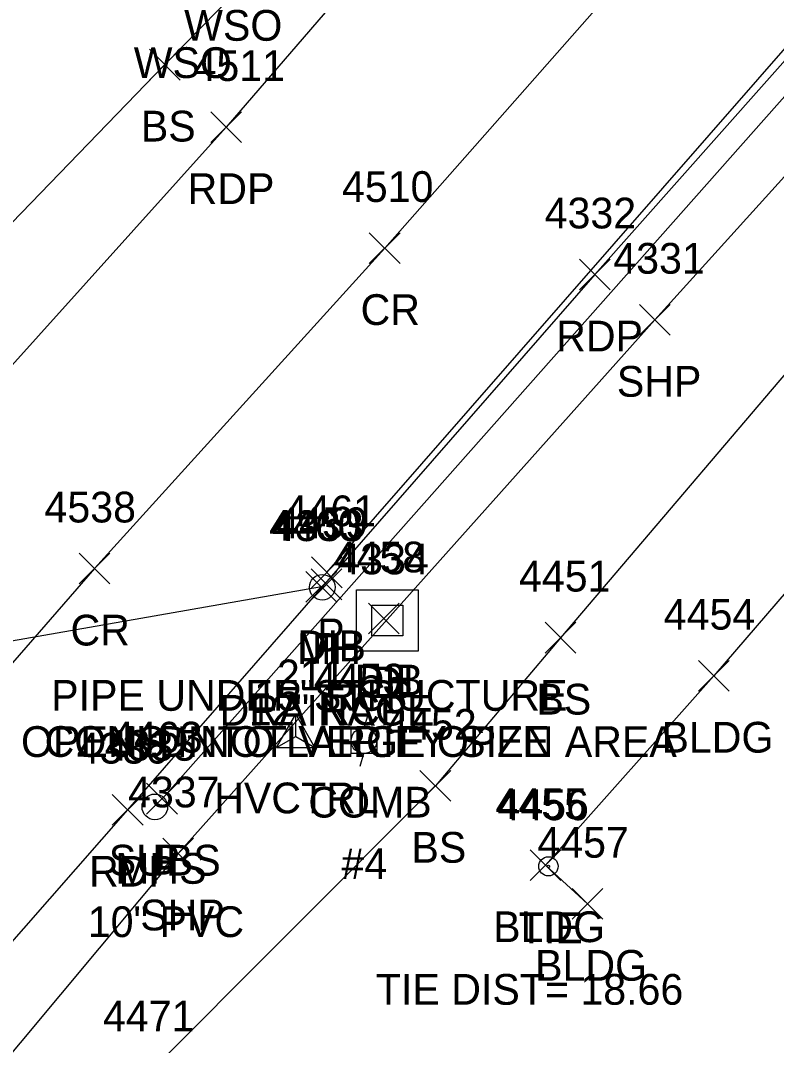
# Model space of a CAD drawing. Extents: x 1653135 to 1655489, y 602711 to 605684.
# Drawn here: x 1653237.3 to 1653286.4, y 604853.4 to 604920.1 of the extents above; entities that cross this region are included whole.
import ezdxf

# ---------------------------------------------------------------- set-up
doc = ezdxf.new("R2010")
doc.units = 0
for name, color, linetype in [('C_A', 7, 'Continuous'), ('C_C', 7, 'Continuous'), ('C_I', 7, 'Continuous'), ('CBP', 7, 'Continuous'), ('CPSM', 7, 'Continuous'), ('D_A', 7, 'Continuous'), ('D_C', 7, 'Continuous'), ('D_I', 7, 'Continuous'), ('D_TIC', 7, 'Continuous'), ('DCP', 7, 'Continuous'), ('DS', 7, 'Continuous'), ('L_A', 7, 'Continuous'), ('L_I', 7, 'Continuous'), ('L_TIC', 7, 'Continuous'), ('LBC', 7, 'Continuous'), ('LELB', 7, 'Continuous'), ('P_A', 7, 'Continuous'), ('P_I', 7, 'Continuous'), ('P_TIC', 7, 'Continuous'), ('PET', 7, 'Continuous'), ('PRC', 7, 'Continuous'), ('PSP', 7, 'Continuous'), ('U_A', 7, 'Continuous'), ('U_C', 7, 'Continuous'), ('U_I', 7, 'Continuous'), ('U_TIC', 7, 'Continuous'), ('UP', 7, 'Continuous'), ('USA', 7, 'Continuous'), ('USMH', 7, 'Continuous'), ('UUMH', 7, 'Continuous')]:
    doc.layers.add(name, color=color, linetype=linetype)

msp = doc.modelspace()

# ---------------------------------------------------------------- linework, layer by layer
at = {"layer": 'CBP'}
for radius in [0.625, 0.0833]:
    msp.add_circle((1653271.606, 604865.075), radius, dxfattribs=at)
at = {"layer": 'CPSM'}
for p, q in [((1653253.925, 604872.799), (1653255.175, 604874.964)), ((1653256.425, 604872.799), (1653255.175, 604874.964)), ((1653255.176, 604873.52), (1653255.175, 604874.964)), ((1653253.925, 604872.799), (1653255.176, 604873.52)), ((1653255.176, 604873.52), (1653255.176, 604873.52)), ((1653255.176, 604873.52), (1653256.425, 604872.799)), ((1653253.925, 604872.799), (1653256.425, 604872.799))]:
    msp.add_line(p, q, dxfattribs=at)
at = {"layer": 'D_TIC'}
for points in [[(1653256.187, 604883.19), (1653258.187, 604885.19)], [(1653258.187, 604883.19), (1653256.187, 604885.19)], [(1653256.187, 604883.19), (1653258.187, 604885.19)], [(1653258.187, 604883.19), (1653256.187, 604885.19)], [(1653255.839, 604882.252), (1653257.839, 604884.252)], [(1653257.839, 604882.252), (1653255.839, 604884.252)], [(1653255.839, 604882.252), (1653257.839, 604884.252)], [(1653257.839, 604882.252), (1653255.839, 604884.252)], [(1653256.177, 604882.412), (1653258.177, 604884.412)], [(1653258.177, 604882.412), (1653256.177, 604884.412)], [(1653256.177, 604882.412), (1653258.177, 604884.412)], [(1653258.177, 604882.412), (1653256.177, 604884.412)], [(1653259.902, 604880.188), (1653261.902, 604882.188)], [(1653261.902, 604880.188), (1653259.902, 604882.188)], [(1653259.902, 604880.188), (1653261.902, 604882.188)], [(1653261.902, 604880.188), (1653259.902, 604882.188)], [(1653245.475, 604868.474), (1653247.475, 604870.474)], [(1653247.475, 604868.474), (1653245.475, 604870.474)]]:
    msp.add_lwpolyline(points, dxfattribs=at)
at = {"layer": 'DCP'}
for points in [[(1653257.187, 604884.19), (1653422.369, 605073.113)], [(1653256.839, 604883.252), (1653210.682, 604875.162)]]:
    msp.add_lwpolyline(points, dxfattribs=at)
at = {"layer": 'DS'}
for p, q in [((1653259.13, 604883.06), (1653263.13, 604883.06)), ((1653259.13, 604879.06), (1653259.13, 604883.06)), ((1653263.13, 604883.06), (1653263.13, 604879.06)), ((1653260.13, 604880.06), (1653260.13, 604882.06)), ((1653260.13, 604882.06), (1653262.13, 604882.06)), ((1653262.13, 604882.06), (1653262.13, 604880.06)), ((1653261.135, 604881.061), (1653261.135, 604881.061)), ((1653261.135, 604881.061), (1653261.135, 604881.061)), ((1653262.13, 604880.06), (1653260.13, 604880.06)), ((1653263.13, 604879.06), (1653259.13, 604879.06))]:
    msp.add_line(p, q, dxfattribs=at)
at = {"layer": 'L_TIC'}
for points in [[(1653245.658, 604916.207), (1653247.658, 604918.207)], [(1653247.658, 604916.207), (1653245.658, 604918.207)], [(1653245.658, 604916.207), (1653247.658, 604918.207)], [(1653247.658, 604916.207), (1653245.658, 604918.207)], [(1653271.385, 604878.943), (1653273.385, 604880.943)], [(1653273.385, 604878.943), (1653271.385, 604880.943)], [(1653271.385, 604878.943), (1653273.385, 604880.943)], [(1653273.385, 604878.943), (1653271.385, 604880.943)], [(1653281.37, 604876.469), (1653283.37, 604878.469)], [(1653283.37, 604876.469), (1653281.37, 604878.469)], [(1653281.37, 604876.469), (1653283.37, 604878.469)], [(1653283.37, 604876.469), (1653281.37, 604878.469)], [(1653263.254, 604869.308), (1653265.254, 604871.308)], [(1653265.254, 604869.308), (1653263.254, 604871.308)], [(1653263.254, 604869.308), (1653265.254, 604871.308)], [(1653265.254, 604869.308), (1653263.254, 604871.308)], [(1653270.421, 604864.145), (1653272.421, 604866.145)], [(1653272.421, 604864.145), (1653270.421, 604866.145)], [(1653270.421, 604864.145), (1653272.421, 604866.145)], [(1653272.421, 604864.145), (1653270.421, 604866.145)], [(1653273.149, 604861.635), (1653275.149, 604863.635)], [(1653275.149, 604861.635), (1653273.149, 604863.635)], [(1653273.149, 604861.635), (1653275.149, 604863.635)], [(1653275.149, 604861.635), (1653273.149, 604863.635)]]:
    msp.add_lwpolyline(points, dxfattribs=at)
at = {"layer": 'LBC'}
msp.add_lwpolyline([(1653300.824, 604893.249), (1653298.08, 604895.703), (1653282.37, 604877.469), (1653271.421, 604865.145), (1653274.149, 604862.635)], dxfattribs=at)
at = {"layer": 'LELB'}
for points in [[(1653332.421, 605013.129), (1653331.89, 605009.978), (1653320.371, 604996.763), (1653305.472, 604980.516), (1653289.085, 604960.14), (1653269.848, 604940.864), (1653246.658, 604917.207), (1653227.961, 604897.9), (1653212.791, 604878.867)], [(1653290.637, 604901.347), (1653272.385, 604879.943), (1653264.254, 604870.308), (1653245.327, 604851.34), (1653260.631, 604838.03)]]:
    msp.add_lwpolyline(points, dxfattribs=at)
at = {"layer": 'P_TIC'}
for points in [[(1653249.651, 604912.142), (1653251.651, 604914.142)], [(1653251.651, 604912.142), (1653249.651, 604914.142)], [(1653249.651, 604912.142), (1653251.651, 604914.142)], [(1653251.651, 604912.142), (1653249.651, 604914.142)], [(1653259.957, 604904.277), (1653261.957, 604906.277)], [(1653261.957, 604904.277), (1653259.957, 604906.277)], [(1653259.957, 604904.277), (1653261.957, 604906.277)], [(1653261.957, 604904.277), (1653259.957, 604906.277)], [(1653273.624, 604902.556), (1653275.624, 604904.556)], [(1653275.624, 604902.556), (1653273.624, 604904.556)], [(1653273.624, 604902.556), (1653275.624, 604904.556)], [(1653275.624, 604902.556), (1653273.624, 604904.556)], [(1653277.521, 604899.611), (1653279.521, 604901.611)], [(1653279.521, 604899.611), (1653277.521, 604901.611)], [(1653277.521, 604899.611), (1653279.521, 604901.611)], [(1653279.521, 604899.611), (1653277.521, 604901.611)], [(1653241.089, 604883.435), (1653243.089, 604885.435)], [(1653243.089, 604883.435), (1653241.089, 604885.435)], [(1653241.089, 604883.435), (1653243.089, 604885.435)], [(1653243.089, 604883.435), (1653241.089, 604885.435)], [(1653243.239, 604867.756), (1653245.239, 604869.756)], [(1653245.239, 604867.756), (1653243.239, 604869.756)], [(1653243.239, 604867.756), (1653245.239, 604869.756)], [(1653245.239, 604867.756), (1653243.239, 604869.756)], [(1653246.528, 604864.908), (1653248.528, 604866.908)], [(1653248.528, 604864.908), (1653246.528, 604866.908)], [(1653246.528, 604864.908), (1653248.528, 604866.908)], [(1653248.528, 604864.908), (1653246.528, 604866.908)]]:
    msp.add_lwpolyline(points, dxfattribs=at)
at = {"layer": 'PET'}
for points in [[(1653570.485, 605162.786), (1653545.403, 605152.188), (1653524.597, 605144.335), (1653501.66, 605134.239), (1653492.53, 605129.6), (1653483.217, 605126.16), (1653461.507, 605114.196), (1653431.751, 605097.051), (1653402.439, 605074.196), (1653383.496, 605058.488), (1653369.863, 605045.734), (1653350.113, 605021.59), (1653336.009, 605007.549), (1653322.852, 604993.824), (1653302.166, 604970.774), (1653290.93, 604958.375), (1653272.167, 604938.098), (1653250.651, 604913.142), (1653232.406, 604892.896), (1653208.357, 604866.317), (1653177.81, 604831.245), (1653160.535, 604811.983)], [(1653576.316, 605135.262), (1653553.767, 605126.837), (1653519.051, 605112.425), (1653493.535, 605100.339), (1653468.833, 605088.005), (1653447.853, 605075.02), (1653427.596, 605061.865), (1653406.781, 605044.605), (1653388.905, 605027.698), (1653366.499, 605004.888), (1653354.584, 604992.023), (1653334.896, 604970.66), (1653318.046, 604952.193), (1653296.488, 604928.187), (1653274.624, 604903.556), (1653244.239, 604868.756), (1653225.75, 604847.701), (1653206.334, 604825.65), (1653179.645, 604794.747)]]:
    msp.add_lwpolyline(points, dxfattribs=at)
at = {"layer": 'PRC'}
msp.add_lwpolyline([(1653576.361, 605149.524), (1653550.317, 605139.021), (1653518.724, 605125.668), (1653498.017, 605116.666), (1653468.035, 605101.489), (1653440.124, 605084.852), (1653411.973, 605063.454), (1653392.179, 605045.924), (1653380.925, 605035.31), (1653360.25, 605013.969), (1653332.49, 604984.793), (1653311.146, 604961.542), (1653300.12, 604949.228), (1653281.614, 604928.677), (1653260.957, 604905.277), (1653242.089, 604884.435), (1653216.566, 604855.116), (1653187.493, 604822.135), (1653170.081, 604802.31)], dxfattribs=at)
at = {"layer": 'PSP'}
msp.add_lwpolyline([(1653577.495, 605132.222), (1653555.735, 605120.61), (1653541.776, 605115.966), (1653532.613, 605114.781), (1653532.247, 605110.88), (1653522.733, 605106.898), (1653507.697, 605103.522), (1653493.111, 605096.605), (1653471.403, 605083.027), (1653450.958, 605070.25), (1653430.837, 605057.523), (1653410.321, 605040.006), (1653392.797, 605023.713), (1653372.132, 605001.835), (1653359.179, 604987.803), (1653339.003, 604967.206), (1653322.133, 604948.589), (1653300.744, 604925.192), (1653278.521, 604900.611), (1653247.528, 604865.908), (1653229.566, 604844.432), (1653209.3, 604822.581), (1653182.433, 604791.771)], dxfattribs=at)
at = {"layer": 'U_TIC'}
for points in [[(1653245.475, 604868.474), (1653247.475, 604870.474)], [(1653247.475, 604868.474), (1653245.475, 604870.474)]]:
    msp.add_lwpolyline(points, dxfattribs=at)
at = {"layer": 'UP'}
for p, q in [((1653259.856, 604874.912), (1653259.606, 604874.078)), ((1653258.773, 604872.412), (1653258.773, 604874.078)), ((1653258.773, 604874.078), (1653260.439, 604874.078)), ((1653260.439, 604874.078), (1653260.439, 604872.412)), ((1653259.606, 604873.245), (1653259.606, 604873.245)), ((1653260.439, 604872.412), (1653258.773, 604872.412)), ((1653259.356, 604871.578), (1653259.606, 604872.412))]:
    msp.add_line(p, q, dxfattribs=at)
msp.add_circle((1653259.606, 604873.245), 0.833, dxfattribs=at)
at = {"layer": 'USA'}
msp.add_lwpolyline([(1653246.475, 604869.474), (1653366.6, 605005)], dxfattribs=at)
at = {"layer": 'USMH'}
for p, q in [((1653246.009, 604868.941), (1653246.009, 604868.941)), ((1653246.843, 604868.941), (1653246.843, 604868.941))]:
    msp.add_line(p, q, dxfattribs=at)
msp.add_circle((1653246.009, 604868.941), 0.833, dxfattribs=at)
at = {"layer": 'UUMH'}
for p, q in [((1653256.898, 604883.224), (1653256.898, 604883.224)), ((1653257.732, 604883.224), (1653257.732, 604883.224))]:
    msp.add_line(p, q, dxfattribs=at)
msp.add_circle((1653256.898, 604883.224), 0.833, dxfattribs=at)

# ---------------------------------------------------------------- texts
at = {"layer": 'C_A'}
for s, p in [('HVCTRL', (1653249.869, 604868.52)), ('TIE', (1653269.684, 604860.075))]:
    msp.add_text(s, height=2, dxfattribs=at).set_placement(p)
at = {"layer": 'C_C'}
msp.add_text('TIE DIST= 18.66', height=2, dxfattribs=at).set_placement((1653260.386, 604856.075))
at = {"layer": 'C_I'}
for s, p in [('211', (1653253.947, 604876.52)), ('4456', (1653268.291, 604868.075))]:
    msp.add_text(s, height=2, dxfattribs=at).set_placement(p)
at = {"layer": 'D_A'}
for s, p in [('P', (1653256.565, 604879.19)), ('P', (1653256.565, 604879.19)), ('DIB', (1653255.279, 604878.412)), ('DIB', (1653255.279, 604878.412)), ('P', (1653256.217, 604878.252)), ('P', (1653256.217, 604878.252)), ('DIB', (1653259.004, 604876.188)), ('DIB', (1653259.004, 604876.188)), ('DI', (1653260.19, 604876.061)), ('P', (1653245.853, 604864.474))]:
    msp.add_text(s, height=2, dxfattribs=at).set_placement(p)
at = {"layer": 'D_C'}
for s, p in [('PIPE UNDER STRUCTURE', (1653239.266, 604875.19)), ('15" RCP', (1653252.471, 604875.19)), ('12" RCP', (1653252.122, 604874.252)), ('12" RCP', (1653252.122, 604874.252)), ('OPENS INTO LARGE OPEN AREA', (1653237.304, 604872.188)), ('OPENS INTO LARGE OPEN AREA', (1653237.304, 604872.188)), ('COULD NOT VERIFY SIZE', (1653238.841, 604872.19)), ('10" PVC', (1653241.649, 604860.474))]:
    msp.add_text(s, height=2, dxfattribs=at).set_placement(p)
at = {"layer": 'D_I'}
for s, p in [('4461', (1653254.447, 604887.19)), ('4461', (1653254.447, 604887.19)), ('4460', (1653253.445, 604886.252)), ('4460', (1653253.445, 604886.252)), ('4459', (1653253.909, 604886.412)), ('4459', (1653253.909, 604886.412)), ('4458', (1653257.642, 604884.188)), ('4458', (1653257.642, 604884.188)), ('4334', (1653257.875, 604884.061)), ('4463', (1653243.168, 604872.474))]:
    msp.add_text(s, height=2, dxfattribs=at).set_placement(p)
at = {"layer": 'L_A'}
for s, p in [('BS', (1653245.099, 604912.207)), ('BS', (1653245.099, 604912.207)), ('BS', (1653270.826, 604874.943)), ('BS', (1653270.826, 604874.943)), ('BLDG', (1653278.96, 604872.469)), ('BLDG', (1653278.96, 604872.469)), ('BS', (1653262.695, 604865.308)), ('BS', (1653262.695, 604865.308)), ('BLDG', (1653268.011, 604860.145)), ('BLDG', (1653268.011, 604860.145)), ('BLDG', (1653270.74, 604857.635)), ('BLDG', (1653270.74, 604857.635))]:
    msp.add_text(s, height=2, dxfattribs=at).set_placement(p)
at = {"layer": 'L_I'}
for s, p in [('4451', (1653269.693, 604882.943)), ('4451', (1653269.693, 604882.943)), ('4454', (1653279.11, 604880.469)), ('4454', (1653279.11, 604880.469)), ('4452', (1653260.994, 604873.308)), ('4452', (1653260.994, 604873.308)), ('4455', (1653268.161, 604868.145)), ('4455', (1653268.161, 604868.145)), ('4457', (1653270.889, 604865.635)), ('4457', (1653270.889, 604865.635)), ('4471', (1653242.634, 604854.34)), ('4471', (1653242.634, 604854.34))]:
    msp.add_text(s, height=2, dxfattribs=at).set_placement(p)
at = {"layer": 'P_A'}
for s, p in [('RDP', (1653248.139, 604908.142)), ('RDP', (1653248.139, 604908.142)), ('CR', (1653259.39, 604900.277)), ('CR', (1653259.39, 604900.277)), ('RDP', (1653272.112, 604898.556)), ('RDP', (1653272.112, 604898.556)), ('SHP', (1653276.057, 604895.611)), ('SHP', (1653276.057, 604895.611)), ('CR', (1653240.522, 604879.435)), ('CR', (1653240.522, 604879.435)), ('RDP', (1653241.727, 604863.756)), ('RDP', (1653241.727, 604863.756)), ('SHP', (1653245.063, 604860.908)), ('SHP', (1653245.063, 604860.908))]:
    msp.add_text(s, height=2, dxfattribs=at).set_placement(p)
at = {"layer": 'P_I'}
for s, p in [('4511', (1653248.525, 604916.142)), ('4511', (1653248.525, 604916.142)), ('4510', (1653258.178, 604908.277)), ('4510', (1653258.178, 604908.277)), ('4332', (1653271.364, 604906.556)), ('4332', (1653271.364, 604906.556)), ('4331', (1653275.828, 604903.611)), ('4331', (1653275.828, 604903.611)), ('4538', (1653238.83, 604887.435)), ('4538', (1653238.83, 604887.435)), ('4336', (1653240.924, 604871.756)), ('4336', (1653240.924, 604871.756)), ('4337', (1653244.268, 604868.908)), ('4337', (1653244.268, 604868.908))]:
    msp.add_text(s, height=2, dxfattribs=at).set_placement(p)
at = {"layer": 'U_A'}
for s, p in [('WSO', (1653247.914, 604918.76)), ('WSO', (1653244.635, 604916.336)), ('MH', (1653255.261, 604878.224)), ('COMB', (1653255.992, 604868.245)), ('SUBS', (1653243.011, 604864.474)), ('MHS', (1653243.427, 604863.941))]:
    msp.add_text(s, height=2, dxfattribs=at).set_placement(p)
at = {"layer": 'U_C'}
for s, p in [('DRAINAGE', (1653250.221, 604874.224)), ('#4', (1653258.142, 604864.245)), ('10" PVC', (1653241.649, 604860.474))]:
    msp.add_text(s, height=2, dxfattribs=at).set_placement(p)
at = {"layer": 'U_I'}
for s, p in [('4333', (1653253.639, 604886.224)), ('4453', (1653256.346, 604876.245)), ('4335', (1653242.75, 604871.941)), ('4463', (1653243.168, 604872.474))]:
    msp.add_text(s, height=2, dxfattribs=at).set_placement(p)

doc.saveas('drawing.dxf')
